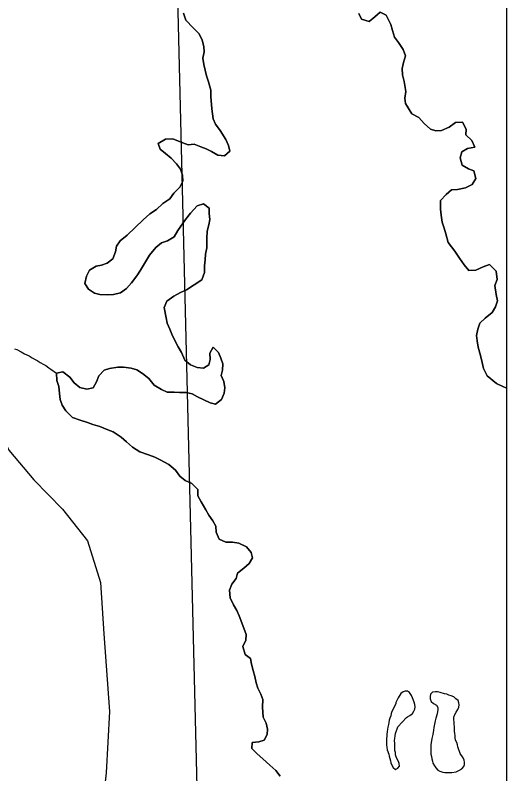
# Model space of a CAD drawing. Extents: x 103424 to 286016, y 38711 to 110967.
# Drawn here: x 172960 to 175680, y 76839 to 81033 of the extents above; entities that cross this region are included whole.
import ezdxf

# ---------------------------------------------------------------- set-up
doc = ezdxf.new("R2010")
doc.units = 0
for name, color, linetype in [('GM_X_Corporation', 7, 'Continuous'), ('GM_X_Major_Lake', 7, 'Continuous'), ('GM_X_Major_River', 7, 'Continuous'), ('GM_X_Minor_River', 7, 'Continuous'), ('GM_X_Rail_Line', 7, 'Continuous')]:
    doc.layers.add(name, color=color, linetype=linetype)

msp = doc.modelspace()

# ---------------------------------------------------------------- linework, layer by layer
at = {"layer": 'GM_X_Corporation'}
for points in [[(103423.7, 96534.8), (103423.7, 38711.2), (175679.7, 38711.2), (175679.7, 110967.2), (119699, 110967.2), (119716.9, 106542.5), (119719.8, 106322.8), (119720.8, 106006.3), (119709.7, 99445.7), (119706.4, 99064.2), (119663.9, 96690), (117026.4, 96688.2), (115542.1, 96665), (105081.7, 96574.5)], [(175679.7, 72246.4), (175679.7, 98096.3), (173478.4, 98058.2), (173550.7, 94746.5), (173649.8, 90059.6), (173693.6, 87690.3), (173775.2, 84514.7), (174054.1, 73155.3), (174066.9, 72315.5), (174070.5, 72208.9), (175615.6, 72242.7)]]:
    msp.add_lwpolyline(points, close=True, dxfattribs=at)
msp.add_lwpolyline([(148594.2, 97294.7), (158050.5, 97608.1), (158064.2, 97608.5), (162306.4, 97749.1), (162479.3, 97753.8), (165116.9, 97825.6), (173478.4, 98058.2), (173550.7, 94746.5), (173649.8, 90059.6), (173693.6, 87690.3), (173775.2, 84514.7), (174054.1, 73155.3), (174066.9, 72315.5), (174070.5, 72208.9), (173777.3, 72202), (169136.7, 72130.4), (166950.9, 72068.3), (161596.3, 71930.5), (161287.7, 71923.7), (157064.3, 71829.7), (151578, 71707.7), (149073.5, 71652)], dxfattribs=at)
at = {"layer": 'GM_X_Major_Lake'}
for points in [[(173890.7, 81045), (173904.6, 81006.5), (173944.6, 80964), (173978.6, 80929.5), (173994.5, 80895.1), (174004.3, 80860.8), (174006.1, 80830.5), (173997.9, 80796.2), (174003.7, 80759.9), (174019.4, 80697.3), (174029.3, 80664.9), (174043.1, 80618.5), (174042.9, 80584.2), (174048.5, 80515.5), (174056.2, 80461), (174068.1, 80430.7), (174094.1, 80396.3), (174126, 80345.7), (174139.9, 80313.3), (174147.7, 80281), (174117.4, 80254.9), (174081.2, 80259.1), (174047.1, 80279.5), (174017, 80293.8), (173986.9, 80306), (173950.7, 80320.3), (173916.5, 80316.5), (173864.3, 80336.9), (173832.2, 80349.2), (173791.9, 80347.4), (173751.5, 80323.4), (173761.4, 80293.1), (173791.5, 80268.7), (173823.5, 80242.3), (173853.5, 80211.9), (173875.4, 80181.5), (173885.3, 80149.2), (173887.1, 80114.9), (173870.8, 80082.7), (173838.4, 80048.5), (173816.1, 80018.4), (173777.7, 79992.4), (173741.3, 79958.3), (173704.9, 79934.2), (173668.5, 79902.1), (173624, 79860), (173579.5, 79817.9), (173541, 79785.8), (173520.7, 79755.6), (173514.5, 79725.4), (173500.2, 79687.1), (173469.9, 79663.1), (173437.6, 79651.1), (173407.4, 79645.2), (173371, 79623.2), (173354.7, 79591), (173346.4, 79550.7), (173366.4, 79518.3), (173398.4, 79496), (173428.6, 79489.8), (173468.8, 79487.6), (173505, 79489.4), (173543.3, 79497.3), (173575.7, 79521.3), (173604, 79553.4), (173632.4, 79591.6), (173652.7, 79623.8), (173675.1, 79660), (173703.5, 79706.3), (173738, 79748.4), (173770.4, 79774.5), (173802.6, 79786.4), (173839, 79808.5), (173859.3, 79842.6), (173901.9, 79903), (173930.3, 79939.1), (173966.8, 79979.3), (174001.1, 79991.2), (174033.1, 79966.8), (174032.9, 79936.6), (174036.8, 79904.3), (174030.6, 79874), (174022.3, 79839.8), (174020, 79799.4), (174019.7, 79747), (174013.5, 79712.7), (174011.3, 79680.5), (174007.1, 79648.2), (174006.8, 79609.9)], [(175509.1, 80130.7), (175497.3, 80173.2), (175467.2, 80183.4), (175433.1, 80203.8), (175421.3, 80244.2), (175431.5, 80278.4), (175461.8, 80296.4), (175502.1, 80304.3), (175486.3, 80340.7), (175452.2, 80371.1), (175454.4, 80403.4), (175434.5, 80441.8), (175396.3, 80440), (175359.9, 80414), (175317.6, 80396), (175287.4, 80394.2), (175257.2, 80402.4), (175223.2, 80434.8), (175193.2, 80467.3), (175155.1, 80487.6), (175119.2, 80544.3), (175115.4, 80574.6), (175121.7, 80610.9), (175111.9, 80667.4), (175102.1, 80703.8), (175100.3, 80738.1), (175108.5, 80772.4), (175118.8, 80808.6), (175106.9, 80843), (175081, 80881.4), (175059.1, 80911.8), (175047.2, 80948.2), (175037.4, 80982.5), (175011.5, 81033.1), (174979.4, 81049.4), (174949.1, 81023.4), (174918.7, 80999.3), (174876.6, 81011.6), (174860.6, 81042)], [(175679.7, 78971.6), (175661.2, 78977.9), (175623, 78996.3), (175571, 79038.9), (175551.1, 79079.4), (175543.2, 79113.7), (175533.4, 79152.1), (175521.6, 79198.6), (175515.8, 79232.9), (175512, 79263.2), (175520.2, 79297.4), (175530.5, 79329.7), (175560.8, 79357.7), (175599.3, 79389.8), (175617.5, 79420), (175627.8, 79454.2), (175620, 79488.6), (175614.2, 79539), (175626.5, 79571.3), (175620.7, 79617.7), (175584.7, 79654.2), (175548.4, 79642.3), (175508.1, 79624.3), (175469.8, 79622.5), (175443.9, 79652.9), (175417.9, 79689.4), (175392, 79727.8), (175356.1, 79776.4), (175342.3, 79824.9), (175332.4, 79855.2), (175322.5, 79889.6), (175316.8, 79927.9), (175312.9, 79960.2), (175313.2, 80008.7), (175343.6, 80042.8), (175373.9, 80066.9), (175406.1, 80068.7), (175450.5, 80078.6), (175488.8, 80096.5), (175509.1, 80130.7)], [(174006.8, 79609.9), (173992.5, 79569.6), (173950.1, 79541.6), (173907.7, 79515.5), (173875.4, 79499.6), (173837, 79479.6), (173798.6, 79451.6), (173784.3, 79417.3), (173796, 79360.8), (173801.9, 79330.5), (173815.8, 79298.1), (173829.6, 79259.7), (173861.5, 79199), (173879.4, 79168.7), (173899.3, 79126.2), (173929.3, 79099.8), (173967.4, 79085.5), (174001.6, 79081.3), (174031.9, 79099.3), (174038.1, 79129.5), (174036.3, 79163.8), (174054.7, 79198.1), (174084.7, 79167.6), (174098.6, 79137.3), (174108.4, 79105), (174106.2, 79070.7), (174100, 79040.4), (174113.9, 79008.1), (174119.7, 78973.8), (174115.5, 78943.5), (174101.2, 78909.3), (174068.9, 78883.2), (174038.7, 78889.4), (174004.6, 78905.8), (173968.5, 78924.1), (173938.4, 78940.4), (173906.2, 78946.6), (173870, 78946.8), (173839.8, 78949), (173801.6, 78949.2), (173769.5, 78963.5), (173729.4, 78987.9), (173699.4, 79024.4), (173665.4, 79052.8), (173633.3, 79073.1), (173601.2, 79081.3), (173559, 79087.6), (173528.8, 79087.8), (173482.4, 79079.9), (173452.2, 79070), (173423.8, 79039.9), (173409.5, 79005.7), (173391.2, 78973.5), (173357, 78965.6), (173318.8, 78973.9), (173286.8, 79000.2), (173262.8, 79032.6), (173224.7, 79061.1), (173188.5, 79053.2), (173190.3, 79012.9), (173202.1, 78980.5), (173205.9, 78942.2), (173209.7, 78907.8), (173219.6, 78877.5), (173239.6, 78845.1), (173277.6, 78808.6), (173319.7, 78794.3), (173359.9, 78782), (173390, 78769.7), (173428.2, 78759.4), (173472.3, 78741), (173502.5, 78728.8), (173546.6, 78700.3), (173576.6, 78673.9), (173608.6, 78645.5), (173650.7, 78619.1), (173696.9, 78602.7), (173733, 78590.4), (173763.1, 78574.1), (173809.3, 78549.7), (173847.3, 78517.2), (173871.2, 78484.8), (173901.3, 78460.4), (173937.4, 78444.1), (173971.4, 78411.6), (173971.2, 78375.3), (173989.1, 78342.9), (174015, 78298.4), (174030.9, 78268.1), (174052.9, 78237.7), (174070.8, 78207.3), (174072.6, 78175), (174088.5, 78136.6), (174124.6, 78120.3), (174162.8, 78120.1), (174197, 78113.9), (174239.2, 78093.5), (174265.1, 78063.1), (174273, 78032.8), (174254.7, 78002.6), (174224.4, 77976.5)], [(174224.4, 77976.5), (174190, 77948.5), (174181.8, 77918.3), (174159.4, 77888.1), (174145.1, 77853.9), (174148.9, 77811.5), (174168.8, 77773.1), (174186.7, 77742.7), (174198.6, 77712.4), (174214.5, 77674), (174238.2, 77609.3), (174236, 77577), (174219.7, 77542.8), (174231.5, 77498.4), (174261.6, 77476), (174267.4, 77445.7), (174277.3, 77409.3), (174285.1, 77377), (174293, 77342.7), (174302.9, 77312.4), (174318.8, 77280), (174330.7, 77249.7), (174328.4, 77207.3), (174332.1, 77152.8), (174348, 77118.5), (174355.8, 77086.1), (174353.6, 77055.9), (174337.4, 77025.7), (174307.1, 77015.8), (174270.9, 77011.9), (174268.7, 76979.6), (174298.7, 76949.2), (174330.7, 76920.8), (174368.7, 76886.3), (174402.7, 76857.9), (174426.7, 76825.5)], [(175124.9, 77150), (175131.2, 77154.4), (175143.3, 77160.5), (175157.2, 77172.8), (175165.2, 77184.9), (175171.1, 77197.1), (175173, 77209.2), (175170.9, 77221.3), (175166.7, 77235.4), (175158.4, 77259.5), (175152.3, 77271.6), (175142, 77287.6), (175129.9, 77295.6), (175117.8, 77295.5), (175105.7, 77291.3), (175093.7, 77283.1), (175077.8, 77258.8), (175071.9, 77244.6), (175066, 77232.5), (175065.1, 77226.4)], [(175442.1, 76878.8), (175446, 76890.9), (175445.9, 76903), (175443.7, 76915.1), (175437.6, 76927.2), (175421.2, 76951.2), (175408.8, 76987.4), (175406.7, 76999.5), (175402.5, 77011.6), (175396.3, 77025.6), (175394.2, 77037.7), (175394.1, 77049.8), (175392, 77061.9), (175389.8, 77074), (175389.6, 77100.2), (175387.5, 77112.3), (175387.1, 77152.6), (175393, 77166.8), (175398.9, 77179), (175408.8, 77195.2), (175414.8, 77207.4), (175416.6, 77219.5), (175414.5, 77231.6), (175410.4, 77243.6), (175398.2, 77253.6), (175386, 77263.6), (175371.9, 77269.5), (175359.7, 77273.4), (175347.6, 77279.4), (175335.5, 77281.3), (175311.2, 77289.1), (175297.1, 77293), (175285, 77292.9), (175268.9, 77290.8), (175256.9, 77278.5), (175255, 77266.4), (175255.2, 77254.3), (175261.4, 77238.2), (175273.5, 77228.3), (175289.8, 77218.3), (175297.9, 77206.3), (175298, 77194.2), (175294.3, 77170), (175286.4, 77145.7), (175282.5, 77131.5), (175276.8, 77095.2), (175275, 77081), (175271.2, 77056.8), (175265.3, 77034.5)], [(175065.1, 77226.4), (175044.3, 77183.8), (175040.4, 77171.7), (175038.5, 77159.6), (175032.6, 77147.4), (175028.7, 77135.3), (175026.8, 77123.2), (175024.9, 77111.1), (175021, 77096.9), (175019.1, 77084.8), (175017.2, 77070.6), (175015.3, 77058.5), (175015.4, 77046.4), (175013.5, 77034.3), (175013.9, 76998), (175016, 76985.9), (175018.1, 76971.8), (175026.4, 76947.7), (175028.6, 76935.6), (175036.9, 76911.4), (175039, 76899.4), (175043.1, 76887.3), (175051.3, 76873.3), (175063.5, 76863.3)], [(175063.5, 76863.3), (175077.5, 76869.5), (175085.5, 76881.6), (175083.3, 76895.7), (175081.2, 76907.8), (175073, 76919.8), (175066.9, 76931.9), (175064.7, 76944), (175064.6, 76956.1), (175060.5, 76968.1), (175060.1, 77006.5), (175058, 77022.6), (175059.8, 77034.7), (175061.7, 77048.8), (175063.6, 77061), (175067.5, 77073.1), (175073.4, 77087.3), (175077.4, 77099.4), (175124.9, 77150)], [(175265.3, 77034.5), (175259.6, 76998.2), (175260.1, 76947.8), (175262.3, 76933.7), (175264.4, 76921.6), (175268.5, 76909.5), (175270.7, 76897.4), (175278.8, 76883.4), (175287, 76871.3), (175297.2, 76859.3), (175309.3, 76853.4), (175325.5, 76847.5), (175337.6, 76845.6), (175375.9, 76845.9), (175400, 76850.2), (175414.1, 76856.4), (175430.1, 76866.6), (175442.1, 76878.8)]]:
    msp.add_lwpolyline(points, dxfattribs=at)
at = {"layer": 'GM_X_Major_River'}
for points in [[(174006.8, 79609.9), (174007.1, 79648.2), (174011.3, 79680.5), (174013.5, 79712.7), (174019.7, 79747), (174020, 79799.4), (174022.3, 79839.8), (174030.6, 79874), (174036.8, 79904.3), (174032.9, 79936.6), (174033.1, 79966.8), (174001.1, 79991.2), (173966.8, 79979.3), (173930.3, 79939.1), (173901.9, 79903), (173859.3, 79842.6), (173839, 79808.5), (173802.6, 79786.4), (173770.4, 79774.5), (173738, 79748.4), (173703.5, 79706.3), (173675.1, 79660), (173652.7, 79623.8), (173632.4, 79591.6), (173604, 79553.4), (173575.7, 79521.3), (173543.3, 79497.3), (173505, 79489.4), (173468.8, 79487.6), (173428.6, 79489.8), (173398.4, 79496), (173366.4, 79518.3), (173346.4, 79550.7), (173354.7, 79591), (173371, 79623.2), (173407.4, 79645.2), (173437.6, 79651.1), (173469.9, 79663.1), (173500.2, 79687.1), (173514.5, 79725.4), (173520.7, 79755.6), (173541, 79785.8), (173579.5, 79817.9), (173624, 79860), (173668.5, 79902.1), (173704.9, 79934.2), (173741.3, 79958.3), (173777.7, 79992.4), (173816.1, 80018.4), (173838.4, 80048.5), (173870.8, 80082.7), (173887.1, 80114.9), (173885.3, 80149.2), (173875.4, 80181.5), (173853.5, 80211.9), (173823.5, 80242.3), (173791.5, 80268.7), (173761.4, 80293.1), (173751.5, 80323.4), (173791.9, 80347.4), (173832.2, 80349.2), (173864.3, 80336.9), (173916.5, 80316.5), (173950.7, 80320.3), (173986.9, 80306), (174017, 80293.8), (174047.1, 80279.5), (174081.2, 80259.1), (174117.4, 80254.9), (174147.7, 80281), (174139.9, 80313.3), (174126, 80345.7), (174094.1, 80396.3), (174068.1, 80430.7), (174056.2, 80461), (174048.5, 80515.5), (174042.9, 80584.2), (174043.1, 80618.5), (174029.3, 80664.9), (174019.4, 80697.3), (174003.7, 80759.9), (173997.9, 80796.2), (174006.1, 80830.5), (174004.3, 80860.8), (173994.5, 80895.1), (173978.6, 80929.5), (173944.6, 80964), (173904.6, 81006.5), (173890.7, 81045)], [(174860.6, 81042), (174876.6, 81011.6), (174918.7, 80999.3), (174949.1, 81023.4), (174979.4, 81049.4), (175011.5, 81033.1), (175037.4, 80982.5), (175047.2, 80948.2), (175059.1, 80911.8), (175081, 80881.4), (175106.9, 80843), (175118.8, 80808.6), (175108.5, 80772.4), (175100.3, 80738.1), (175102.1, 80703.8), (175111.9, 80667.4), (175121.7, 80610.9), (175115.4, 80574.6), (175119.2, 80544.3), (175155.1, 80487.6), (175193.2, 80467.3), (175223.2, 80434.8), (175257.2, 80402.4), (175287.4, 80394.2), (175317.6, 80396), (175359.9, 80414), (175396.3, 80440), (175434.5, 80441.8), (175454.4, 80403.4), (175452.2, 80371.1), (175486.3, 80340.7), (175502.1, 80304.3), (175461.8, 80296.4), (175431.5, 80278.4), (175421.3, 80244.2), (175433.1, 80203.8), (175467.2, 80183.4), (175497.3, 80173.2), (175509.1, 80130.7)], [(175509.1, 80130.7), (175488.8, 80096.5), (175450.5, 80078.6), (175406.1, 80068.7), (175373.9, 80066.9), (175343.6, 80042.8), (175313.2, 80008.7), (175312.9, 79960.2), (175316.8, 79927.9), (175322.5, 79889.6), (175332.4, 79855.2), (175342.3, 79824.9), (175356.1, 79776.4), (175392, 79727.8), (175417.9, 79689.4), (175443.9, 79652.9), (175469.8, 79622.5), (175508.1, 79624.3), (175548.4, 79642.3), (175584.7, 79654.2), (175620.7, 79617.7), (175626.5, 79571.3), (175614.2, 79539), (175620, 79488.6), (175627.8, 79454.2), (175617.5, 79420), (175599.3, 79389.8), (175560.8, 79357.7), (175530.5, 79329.7), (175520.2, 79297.4), (175512, 79263.2), (175515.8, 79232.9), (175521.6, 79198.6), (175533.4, 79152.1), (175543.2, 79113.7), (175551.1, 79079.4), (175571, 79038.9), (175623, 78996.3), (175661.2, 78977.9), (175679.7, 78971.6)], [(174224.4, 77976.5), (174254.7, 78002.6), (174273, 78032.8), (174265.1, 78063.1), (174239.2, 78093.5), (174197, 78113.9), (174162.8, 78120.1), (174124.6, 78120.3), (174088.5, 78136.6), (174072.6, 78175), (174070.8, 78207.3), (174052.9, 78237.7), (174030.9, 78268.1), (174015, 78298.4), (173989.1, 78342.9), (173971.2, 78375.3), (173971.4, 78411.6), (173937.4, 78444.1), (173901.3, 78460.4), (173871.2, 78484.8), (173847.3, 78517.2), (173809.3, 78549.7), (173763.1, 78574.1), (173733, 78590.4), (173696.9, 78602.7), (173650.7, 78619.1), (173608.6, 78645.5), (173576.6, 78673.9), (173546.6, 78700.3), (173502.5, 78728.8), (173472.3, 78741), (173428.2, 78759.4), (173390, 78769.7), (173359.9, 78782), (173319.7, 78794.3), (173277.6, 78808.6), (173239.6, 78845.1), (173219.6, 78877.5), (173209.7, 78907.8), (173205.9, 78942.2), (173202.1, 78980.5), (173190.3, 79012.9), (173188.5, 79053.2), (173224.7, 79061.1), (173262.8, 79032.6), (173286.8, 79000.2), (173318.8, 78973.9), (173357, 78965.6), (173391.2, 78973.5), (173409.5, 79005.7), (173423.8, 79039.9), (173452.2, 79070), (173482.4, 79079.9), (173528.8, 79087.8), (173559, 79087.6), (173601.2, 79081.3), (173633.3, 79073.1), (173665.4, 79052.8), (173699.4, 79024.4), (173729.4, 78987.9), (173769.5, 78963.5), (173801.6, 78949.2), (173839.8, 78949), (173870, 78946.8), (173906.2, 78946.6), (173938.4, 78940.4), (173968.5, 78924.1), (174004.6, 78905.8), (174038.7, 78889.4), (174068.9, 78883.2), (174101.2, 78909.3), (174115.5, 78943.5), (174119.7, 78973.8), (174113.9, 79008.1), (174100, 79040.4), (174106.2, 79070.7), (174108.4, 79105), (174098.6, 79137.3), (174084.7, 79167.6), (174054.7, 79198.1), (174036.3, 79163.8), (174038.1, 79129.5), (174031.9, 79099.3), (174001.6, 79081.3), (173967.4, 79085.5), (173929.3, 79099.8), (173899.3, 79126.2), (173879.4, 79168.7), (173861.5, 79199), (173829.6, 79259.7), (173815.8, 79298.1), (173801.9, 79330.5), (173796, 79360.8), (173784.3, 79417.3), (173798.6, 79451.6), (173837, 79479.6), (173875.4, 79499.6), (173907.7, 79515.5), (173950.1, 79541.6), (173992.5, 79569.6), (174006.8, 79609.9)], [(174426.7, 76825.5), (174402.7, 76857.9), (174368.7, 76886.3), (174330.7, 76920.8), (174298.7, 76949.2), (174268.7, 76979.6), (174270.9, 77011.9), (174307.1, 77015.8), (174337.4, 77025.7), (174353.6, 77055.9), (174355.8, 77086.1), (174348, 77118.5), (174332.1, 77152.8), (174328.4, 77207.3), (174330.7, 77249.7), (174318.8, 77280), (174302.9, 77312.4), (174293, 77342.7), (174285.1, 77377), (174277.3, 77409.3), (174267.4, 77445.7), (174261.6, 77476), (174231.5, 77498.4), (174219.7, 77542.8), (174236, 77577), (174238.2, 77609.3), (174214.5, 77674), (174198.6, 77712.4), (174186.7, 77742.7), (174168.8, 77773.1), (174148.9, 77811.5), (174145.1, 77853.9), (174159.4, 77888.1), (174181.8, 77918.3), (174190, 77948.5), (174224.4, 77976.5)], [(175124.9, 77150), (175131.2, 77154.4), (175143.3, 77160.5), (175157.2, 77172.8), (175165.2, 77184.9), (175171.1, 77197.1), (175173, 77209.2), (175170.9, 77221.3), (175166.7, 77235.4), (175158.4, 77259.5), (175152.3, 77271.6), (175142, 77287.6), (175129.9, 77295.6), (175117.8, 77295.5), (175105.7, 77291.3), (175093.7, 77283.1), (175077.8, 77258.8), (175071.9, 77244.6), (175066, 77232.5), (175065.1, 77226.4)], [(175442.1, 76878.8), (175446, 76890.9), (175445.9, 76903), (175443.7, 76915.1), (175437.6, 76927.2), (175421.2, 76951.2), (175408.8, 76987.4), (175406.7, 76999.5), (175402.5, 77011.6), (175396.3, 77025.6), (175394.2, 77037.7), (175394.1, 77049.8), (175392, 77061.9), (175389.8, 77074), (175389.6, 77100.2), (175387.5, 77112.3), (175387.1, 77152.6), (175393, 77166.8), (175398.9, 77179), (175408.8, 77195.2), (175414.8, 77207.4), (175416.6, 77219.5), (175414.5, 77231.6), (175410.4, 77243.6), (175398.2, 77253.6), (175386, 77263.6), (175371.9, 77269.5), (175359.7, 77273.4), (175347.6, 77279.4), (175335.5, 77281.3), (175311.2, 77289.1), (175297.1, 77293), (175285, 77292.9), (175268.9, 77290.8), (175256.9, 77278.5), (175255, 77266.4), (175255.2, 77254.3), (175261.4, 77238.2), (175273.5, 77228.3), (175289.8, 77218.3), (175297.9, 77206.3), (175298, 77194.2), (175294.3, 77170), (175286.4, 77145.7), (175282.5, 77131.5), (175276.8, 77095.2), (175275, 77081), (175271.2, 77056.8), (175265.3, 77034.5)], [(175065.1, 77226.4), (175044.3, 77183.8), (175040.4, 77171.7), (175038.5, 77159.6), (175032.6, 77147.4), (175028.7, 77135.3), (175026.8, 77123.2), (175024.9, 77111.1), (175021, 77096.9), (175019.1, 77084.8), (175017.2, 77070.6), (175015.3, 77058.5), (175015.4, 77046.4), (175013.5, 77034.3), (175013.9, 76998), (175016, 76985.9), (175018.1, 76971.8), (175026.4, 76947.7), (175028.6, 76935.6), (175036.9, 76911.4), (175039, 76899.4), (175043.1, 76887.3), (175051.3, 76873.3), (175063.5, 76863.3)], [(175063.5, 76863.3), (175077.5, 76869.5), (175085.5, 76881.6), (175083.3, 76895.7), (175081.2, 76907.8), (175073, 76919.8), (175066.9, 76931.9), (175064.7, 76944), (175064.6, 76956.1), (175060.5, 76968.1), (175060.1, 77006.5), (175058, 77022.6), (175059.8, 77034.7), (175061.7, 77048.8), (175063.6, 77061), (175067.5, 77073.1), (175073.4, 77087.3), (175077.4, 77099.4), (175124.9, 77150)], [(175265.3, 77034.5), (175259.6, 76998.2), (175260.1, 76947.8), (175262.3, 76933.7), (175264.4, 76921.6), (175268.5, 76909.5), (175270.7, 76897.4), (175278.8, 76883.4), (175287, 76871.3), (175297.2, 76859.3), (175309.3, 76853.4), (175325.5, 76847.5), (175337.6, 76845.6), (175375.9, 76845.9), (175400, 76850.2), (175414.1, 76856.4), (175430.1, 76866.6), (175442.1, 76878.8)]]:
    msp.add_lwpolyline(points, dxfattribs=at)
at = {"layer": 'GM_X_Minor_River'}
msp.add_lwpolyline([(172956.8, 79187.8), (172968.9, 79185.8), (172993.3, 79171.8), (173011.5, 79161.8), (173025.7, 79155.8), (173037.8, 79149.8), (173054.1, 79139.7), (173070.3, 79129.7), (173082.4, 79123.7), (173098.7, 79113.6), (173118.9, 79101.6), (173129.1, 79095.6), (173147.3, 79083.6), (173157.5, 79075.5), (173188.5, 79053.2)], dxfattribs=at)
at = {"layer": 'GM_X_Rail_Line'}
msp.add_lwpolyline([(170193.6, 86596.1), (170767.7, 85961.4), (170961.1, 85737.7), (171057.8, 85556.3), (171160.5, 85266.1), (171468.7, 84069.1), (172484, 80218.2), (172689.5, 79426.2), (172822.5, 78851.9), (172925.2, 78628.3), (173064.2, 78465), (173221.3, 78301.8), (173360.3, 78126.5), (173432.8, 77896.7), (173451, 77612.6), (173481.2, 77183.4), (173463, 76844.8), (173426.8, 76506.3)], dxfattribs=at)

doc.saveas('drawing.dxf')
